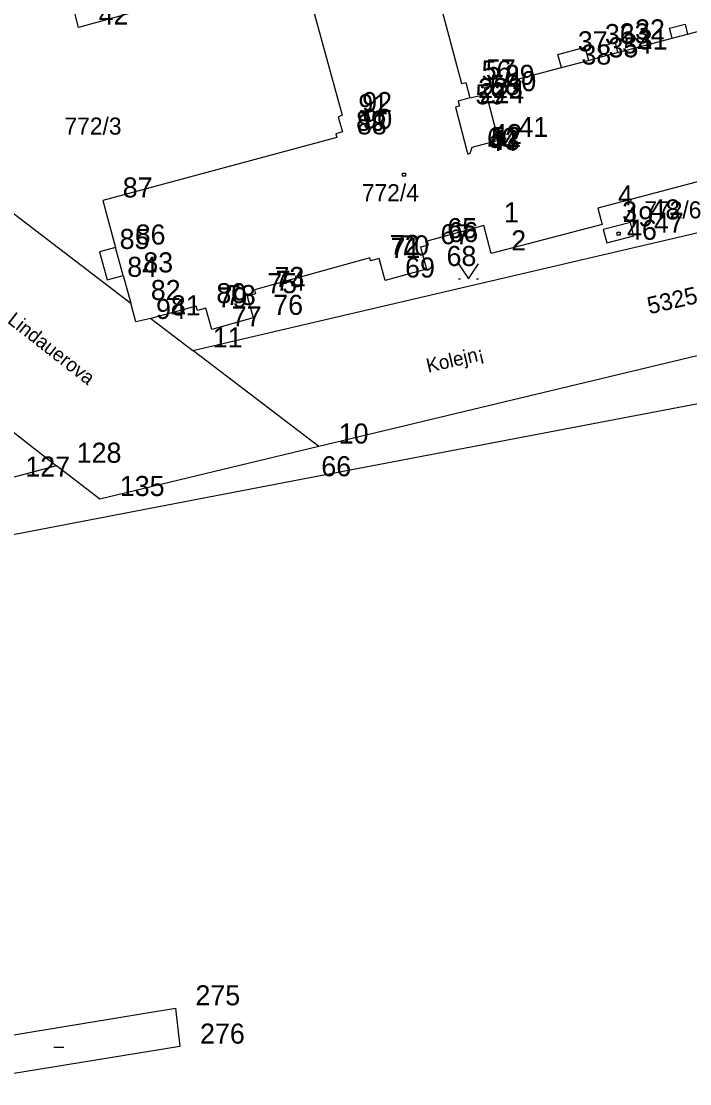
# Model space of a CAD drawing. Extents: x -822293 to -820259, y -1071573 to -1068794.
# Drawn here: x -821372.2 to -821305.5, y -1070151.8 to -1070045.9 of the extents above; entities that cross this region are included whole.
import ezdxf

# ---------------------------------------------------------------- set-up
doc = ezdxf.new("R2010")
doc.units = 0
for name, color, linetype in [('Vrstva 10', 7, 'Continuous'), ('Vrstva 11', 7, 'Continuous'), ('Vrstva 15', 7, 'Continuous'), ('Vrstva 2', 7, 'Continuous'), ('Vrstva 3', 7, 'Continuous'), ('Vrstva 5', 7, 'Continuous'), ('Vrstva 6', 7, 'Continuous'), ('Vrstva 8', 7, 'Continuous'), ('Vrstva 9', 7, 'Continuous')]:
    doc.layers.add(name, color=color, linetype=linetype)

# ---------------------------------------------------------------- blocks, each defined once
blk = doc.blocks.new('Z314')
at = {"layer": 'Vrstva 2'}
for p, q in [((-100, 70), (0, -80)), ((0, -80), (100, 70)), ((-100, -80), (-80, -80)), ((80, -80), (100, -80))]:
    blk.add_line(p, q, dxfattribs=at)
blk = doc.blocks.new('Z403')
at = {"layer": 'Vrstva 2'}
blk.add_line((-50, 0), (50, 0), dxfattribs=at)
blk = doc.blocks.new('Z402')
at = {"layer": 'Vrstva 2'}
for p, q in [((-10, 10), (20, 10)), ((-10, -20), (-10, 10)), ((20, 10), (20, -20)), ((20, -20), (-10, -20))]:
    blk.add_line(p, q, dxfattribs=at)

msp = doc.modelspace()

# ---------------------------------------------------------------- linework, layer by layer
at = {"layer": 'Vrstva 2'}
for p, q in [((-821366.45, -1070046.49), (-821369.59, -1070034.43)), ((-821332.89, -1070034.72), (-821328.26, -1070052.06)), ((-821344.92, -1070037.95), (-821340.17, -1070055.22)), ((-821345.41, -1070040.66), (-821366.45, -1070046.49)), ((-821401.77, -1070043.03), (-821361.25, -1070073.95)), ((-821307.53, -1070046.54), (-821305.98, -1070046.14)), ((-821305.98, -1070046.14), (-821305.72, -1070047.14)), ((-821305.72, -1070047.14), (-821299.81, -1070045.6)), ((-821307.27, -1070047.55), (-821307.53, -1070046.54)), ((-821314.5, -1070048.37), (-821312.96, -1070047.97)), ((-821314.24, -1070049.38), (-821314.5, -1070048.37)), ((-821312.96, -1070047.97), (-821312.7, -1070048.98)), ((-821312.7, -1070048.98), (-821307.27, -1070047.55)), ((-821318.67, -1070049.16), (-821315.97, -1070048.44)), ((-821318.31, -1070050.48), (-821318.67, -1070049.16)), ((-821315.97, -1070048.44), (-821315.61, -1070049.76)), ((-821315.61, -1070049.76), (-821314.24, -1070049.38)), ((-821325.96, -1070052.5), (-821318.31, -1070050.48)), ((-821328.26, -1070052.06), (-821327.84, -1070051.97)), ((-821327.84, -1070051.97), (-821327.43, -1070053.5)), ((-821325.79, -1070053.13), (-821325.96, -1070052.5)), ((-821327.43, -1070053.5), (-821325.79, -1070053.13)), ((-821340.17, -1070055.22), (-821340.56, -1070055.43)), ((-821340.56, -1070055.43), (-821340.15, -1070056.89)), ((-821340.69, -1070057.44), (-821364.05, -1070063.73)), ((-821340.15, -1070056.89), (-821340.79, -1070057.08)), ((-821340.79, -1070057.08), (-821340.69, -1070057.44)), ((-821301.34, -1070060.97), (-821314.67, -1070064.51)), ((-821355.07, -1070078.67), (-821288.01, -1070063.04)), ((-821364.05, -1070063.73), (-821362.76, -1070068.42)), ((-821314.67, -1070064.51), (-821314.25, -1070066.12)), ((-821326.04, -1070066.21), (-821331.69, -1070067.79)), ((-821325.31, -1070069), (-821326.04, -1070066.21)), ((-821314.25, -1070066.12), (-821325.31, -1070069)), ((-821362.76, -1070068.42), (-821364.36, -1070068.86)), ((-821331.58, -1070068.18), (-821332.37, -1070068.39)), ((-821332.37, -1070068.39), (-821331.76, -1070070.56)), ((-821331.69, -1070067.79), (-821331.58, -1070068.18)), ((-821364.36, -1070068.86), (-821363.6, -1070071.64)), ((-821337.42, -1070069.46), (-821348.91, -1070072.65)), ((-821337.34, -1070069.75), (-821337.42, -1070069.46)), ((-821336.48, -1070069.5), (-821337.34, -1070069.75)), ((-821335.89, -1070071.71), (-821336.48, -1070069.5)), ((-821344.25, -1070091.52), (-821231.29, -1070069.95)), ((-821331.76, -1070070.56), (-821335.89, -1070071.71)), ((-821363.6, -1070071.64), (-821362, -1070071.2)), ((-821362, -1070071.2), (-821361.25, -1070073.95)), ((-821269.3, -1070070.69), (-821342.51, -1070088.26)), ((-821348.91, -1070072.65), (-821348.8, -1070073.03)), ((-821348.8, -1070073.03), (-821349.64, -1070073.27)), ((-821349.64, -1070073.27), (-821349.04, -1070075.43)), ((-821360.73, -1070075.84), (-821361.25, -1070073.95)), ((-821354.71, -1070074.27), (-821359.25, -1070075.48)), ((-821354.59, -1070074.69), (-821354.71, -1070074.27)), ((-821353.76, -1070074.46), (-821354.59, -1070074.69)), ((-821353.18, -1070076.58), (-821353.76, -1070074.46)), ((-821359.25, -1070075.48), (-821360.73, -1070075.84)), ((-821359.25, -1070075.48), (-821355.07, -1070078.67)), ((-821349.04, -1070075.43), (-821353.18, -1070076.58)), ((-821342.51, -1070088.26), (-821355.07, -1070078.67)), ((-821382.59, -1070079.41), (-821368.64, -1070090.17)), ((-821342.51, -1070088.26), (-821364.34, -1070093.49)), ((-821368.64, -1070090.17), (-821373.76, -1070091.55)), ((-821364.34, -1070093.49), (-821368.64, -1070090.17)), ((-821444.24, -1070110.62), (-821344.25, -1070091.52)), ((-821379.63, -1070147.99), (-821356.8, -1070144.26)), ((-821356.8, -1070144.26), (-821356.34, -1070148.08)), ((-821356.34, -1070148.08), (-821379.11, -1070151.78))]:
    msp.add_line(p, q, dxfattribs=at)
at = {"layer": 'Vrstva 3'}
for p, q in [((-821307.27, -1070047.55), (-821305.72, -1070047.14)), ((-821314.24, -1070049.38), (-821312.7, -1070048.98)), ((-821318.31, -1070050.48), (-821315.61, -1070049.76)), ((-821327.43, -1070053.5), (-821328.61, -1070053.82)), ((-821324.59, -1070057.7), (-821325.79, -1070053.13)), ((-821328.47, -1070054.33), (-821328.88, -1070054.44)), ((-821328.88, -1070054.44), (-821327.72, -1070058.79)), ((-821328.61, -1070053.82), (-821328.47, -1070054.33)), ((-821327.22, -1070058.41), (-821324.59, -1070057.7)), ((-821327.72, -1070058.79), (-821327.64, -1070059.1)), ((-821327.42, -1070059.01), (-821327.32, -1070058.7)), ((-821327.32, -1070058.7), (-821327.22, -1070058.41)), ((-821327.64, -1070059.1), (-821327.42, -1070059.01)), ((-821311.43, -1070065.92), (-821314.13, -1070066.61)), ((-821311.08, -1070067.25), (-821311.43, -1070065.92)), ((-821314.13, -1070066.61), (-821313.76, -1070067.95)), ((-821313.76, -1070067.95), (-821311.08, -1070067.25)), ((-821362, -1070071.2), (-821362.76, -1070068.42))]:
    msp.add_line(p, q, dxfattribs=at)
at = {"layer": 'Vrstva 8'}
for p, q in [((-821305.98, -1070046.14), (-821305.98, -1070046.14)), ((-821366.45, -1070046.49), (-821366.45, -1070046.49)), ((-821307.53, -1070046.54), (-821307.53, -1070046.54)), ((-821305.72, -1070047.14), (-821305.72, -1070047.14)), ((-821314.5, -1070048.37), (-821314.5, -1070048.37)), ((-821312.96, -1070047.97), (-821312.96, -1070047.97)), ((-821307.27, -1070047.55), (-821307.27, -1070047.55)), ((-821318.67, -1070049.16), (-821318.67, -1070049.16)), ((-821315.97, -1070048.44), (-821315.97, -1070048.44)), ((-821314.24, -1070049.38), (-821314.24, -1070049.38)), ((-821312.7, -1070048.98), (-821312.7, -1070048.98)), ((-821318.31, -1070050.48), (-821318.31, -1070050.48)), ((-821315.61, -1070049.76), (-821315.61, -1070049.76)), ((-821328.26, -1070052.06), (-821328.26, -1070052.06)), ((-821327.84, -1070051.97), (-821327.84, -1070051.97)), ((-821325.96, -1070052.5), (-821325.96, -1070052.5)), ((-821327.43, -1070053.5), (-821327.43, -1070053.5)), ((-821325.79, -1070053.13), (-821325.79, -1070053.13)), ((-821328.88, -1070054.44), (-821328.88, -1070054.44)), ((-821328.61, -1070053.82), (-821328.61, -1070053.82)), ((-821328.47, -1070054.33), (-821328.47, -1070054.33)), ((-821340.56, -1070055.43), (-821340.56, -1070055.43)), ((-821340.17, -1070055.22), (-821340.17, -1070055.22)), ((-821340.79, -1070057.08), (-821340.79, -1070057.08)), ((-821340.69, -1070057.44), (-821340.69, -1070057.44)), ((-821340.15, -1070056.89), (-821340.15, -1070056.89)), ((-821324.59, -1070057.7), (-821324.59, -1070057.7)), ((-821327.72, -1070058.79), (-821327.72, -1070058.79)), ((-821327.32, -1070058.7), (-821327.32, -1070058.7)), ((-821327.22, -1070058.41), (-821327.22, -1070058.41)), ((-821327.64, -1070059.1), (-821327.64, -1070059.1)), ((-821327.42, -1070059.01), (-821327.42, -1070059.01)), ((-821364.05, -1070063.73), (-821364.05, -1070063.73)), ((-821314.67, -1070064.51), (-821314.67, -1070064.51)), ((-821326.04, -1070066.21), (-821326.04, -1070066.21)), ((-821314.25, -1070066.12), (-821314.25, -1070066.12)), ((-821311.43, -1070065.92), (-821311.43, -1070065.92)), ((-821314.13, -1070066.61), (-821314.13, -1070066.61)), ((-821311.08, -1070067.25), (-821311.08, -1070067.25)), ((-821362.76, -1070068.42), (-821362.76, -1070068.42)), ((-821332.37, -1070068.39), (-821332.37, -1070068.39)), ((-821331.69, -1070067.79), (-821331.69, -1070067.79)), ((-821331.58, -1070068.18), (-821331.58, -1070068.18)), ((-821313.76, -1070067.95), (-821313.76, -1070067.95)), ((-821364.36, -1070068.86), (-821364.36, -1070068.86)), ((-821337.42, -1070069.46), (-821337.42, -1070069.46)), ((-821336.48, -1070069.5), (-821336.48, -1070069.5)), ((-821325.31, -1070069), (-821325.31, -1070069)), ((-821337.34, -1070069.75), (-821337.34, -1070069.75)), ((-821331.76, -1070070.56), (-821331.76, -1070070.56)), ((-821363.6, -1070071.64), (-821363.6, -1070071.64)), ((-821362, -1070071.2), (-821362, -1070071.2)), ((-821348.91, -1070072.65), (-821348.91, -1070072.65)), ((-821335.89, -1070071.71), (-821335.89, -1070071.71)), ((-821349.64, -1070073.27), (-821349.64, -1070073.27)), ((-821348.8, -1070073.03), (-821348.8, -1070073.03)), ((-821361.25, -1070073.95), (-821361.25, -1070073.95)), ((-821354.71, -1070074.27), (-821354.71, -1070074.27)), ((-821354.59, -1070074.69), (-821354.59, -1070074.69)), ((-821353.76, -1070074.46), (-821353.76, -1070074.46)), ((-821360.73, -1070075.84), (-821360.73, -1070075.84)), ((-821359.25, -1070075.48), (-821359.25, -1070075.48)), ((-821349.04, -1070075.43), (-821349.04, -1070075.43)), ((-821353.18, -1070076.58), (-821353.18, -1070076.58)), ((-821355.07, -1070078.67), (-821355.07, -1070078.67)), ((-821342.51, -1070088.26), (-821342.51, -1070088.26)), ((-821368.64, -1070090.17), (-821368.64, -1070090.17)), ((-821344.25, -1070091.52), (-821344.25, -1070091.52)), ((-821364.34, -1070093.49), (-821364.34, -1070093.49)), ((-821356.8, -1070144.26), (-821356.8, -1070144.26)), ((-821356.34, -1070148.08), (-821356.34, -1070148.08))]:
    msp.add_line(p, q, dxfattribs=at)

# ---------------------------------------------------------------- block references
at = {"layer": 'Vrstva 10', "xscale": 0.01, "yscale": 0.01}
msp.add_blockref('Z314', (-821327.58, -1070070.74), dxfattribs=at)
at = {"layer": 'Vrstva 11', "xscale": 0.01, "yscale": 0.01}
for name, p in [('Z402', (-821334.06, -1070061.11)), ('Z402', (-821312.63, -1070066.98)), ('Z403', (-821368.43, -1070148.12))]:
    msp.add_blockref(name, p, dxfattribs=at)

# ---------------------------------------------------------------- texts
at = {"layer": 'Vrstva 15'}
for s, height, rotation, p in [('Lindauerova', 1.399, 322, (-821373.641, -1070075.857)), ('Kolejn¡', 1.4, 13, (-821331.595, -1070080.906))]:
    msp.add_text(s, height=height, rotation=rotation, dxfattribs=at).set_placement(p)
at = {"layer": 'Vrstva 5'}
for s, p in [('772/3', (-821367.856, -1070057.16)), ('772/6', (-821310.036, -1070065.51))]:
    msp.add_text(s, height=1.7, dxfattribs=at).set_placement(p)
msp.add_text('5325', height=1.7, rotation=13, dxfattribs=at).set_placement((-821309.53, -1070075.076))
at = {"layer": 'Vrstva 6'}
msp.add_text('772/4', height=1.7, dxfattribs=at).set_placement((-821338.206, -1070063.8))
at = {"layer": 'Vrstva 9'}
for s, p in [('42', (-821364.45, -1070046.19)), ('36', (-821313.97, -1070048.14)), ('33', (-821312.5, -1070048.07)), ('32', (-821310.96, -1070047.67)), ('37', (-821316.67, -1070048.86)), ('34', (-821312.24, -1070049.08)), ('31', (-821310.7, -1070048.68)), ('38', (-821316.31, -1070050.18)), ('35', (-821313.61, -1070049.46)), ('56', (-821326.26, -1070051.76)), ('57', (-821325.84, -1070051.67)), ('39', (-821323.96, -1070052.2)), ('223', (-821326.61, -1070053.52)), ('58', (-821325.43, -1070053.2)), ('40', (-821323.79, -1070052.83)), ('59', (-821326.88, -1070054.14)), ('224', (-821326.47, -1070054.03)), ('91', (-821338.56, -1070055.13)), ('92', (-821338.17, -1070054.92)), ('89', (-821338.79, -1070056.78)), ('90', (-821338.15, -1070056.59)), ('88', (-821338.69, -1070057.14)), ('41', (-821322.59, -1070057.4)), ('60', (-821325.72, -1070058.49)), ('44', (-821325.64, -1070058.8)), ('43', (-821325.42, -1070058.71)), ('52', (-821325.32, -1070058.4)), ('42', (-821325.22, -1070058.11)), ('87', (-821362.05, -1070063.43)), ('4', (-821312.67, -1070064.21)), ('1', (-821324.04, -1070065.91)), ('3', (-821312.25, -1070065.82)), ('49', (-821312.13, -1070066.31)), ('48', (-821309.43, -1070065.62)), ('47', (-821309.08, -1070066.95)), ('86', (-821360.76, -1070068.12)), ('67', (-821330.37, -1070068.09)), ('65', (-821329.69, -1070067.49)), ('66', (-821329.58, -1070067.88)), ('46', (-821311.76, -1070067.65)), ('85', (-821362.36, -1070068.56)), ('72', (-821335.42, -1070069.16)), ('71', (-821335.34, -1070069.45)), ('70', (-821334.48, -1070069.2)), ('2', (-821323.31, -1070068.7)), ('68', (-821329.76, -1070070.26)), ('84', (-821361.6, -1070071.34)), ('83', (-821360, -1070070.9)), ('69', (-821333.89, -1070071.41)), ('73', (-821346.91, -1070072.35)), ('82', (-821359.25, -1070073.65)), ('75', (-821347.64, -1070072.97)), ('74', (-821346.8, -1070072.73)), ('80', (-821352.71, -1070073.97)), ('79', (-821352.59, -1070074.39)), ('78', (-821351.76, -1070074.16)), ('94', (-821358.73, -1070075.54)), ('81', (-821357.25, -1070075.18)), ('76', (-821347.04, -1070075.13)), ('77', (-821351.18, -1070076.28)), ('11', (-821353.07, -1070078.37)), ('10', (-821340.51, -1070087.96)), ('128', (-821366.64, -1070089.87)), ('127', (-821371.76, -1070091.25)), ('66', (-821342.25, -1070091.22)), ('135', (-821362.34, -1070093.19)), ('275', (-821354.8, -1070143.96)), ('276', (-821354.34, -1070147.78))]:
    msp.add_text(s, height=2, dxfattribs=at).set_placement(p)

doc.saveas('drawing.dxf')
